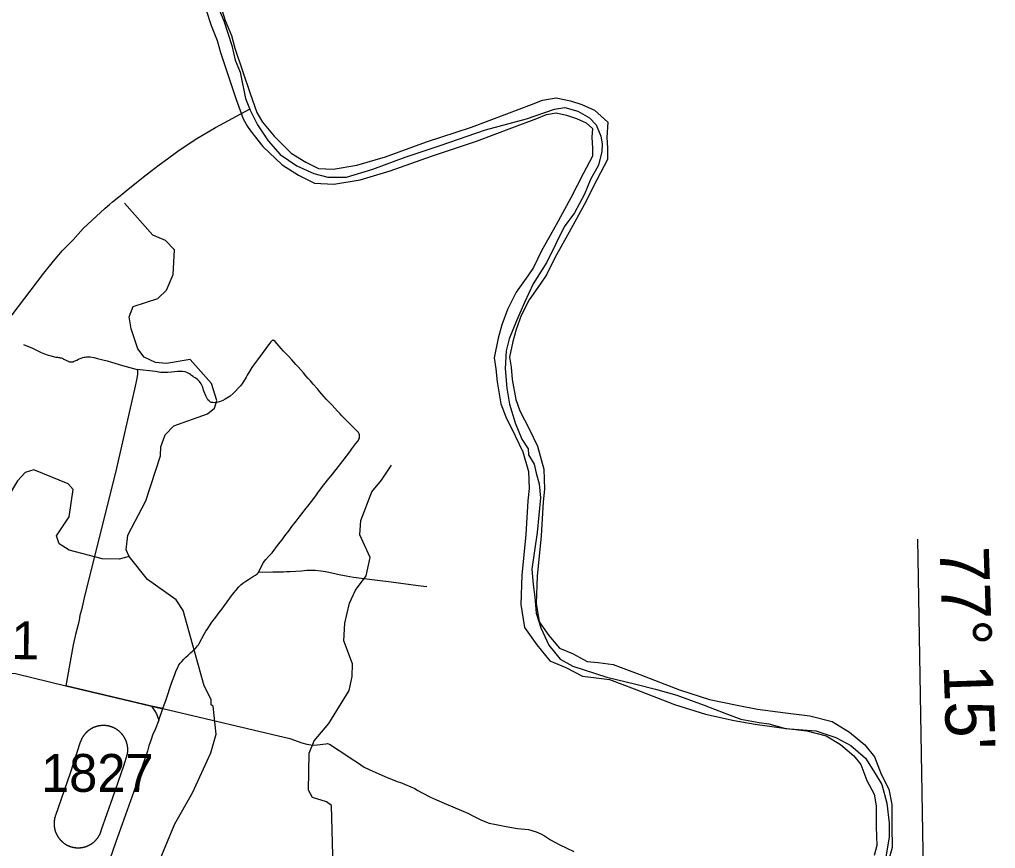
# Model space of a CAD drawing. Extents: x 2290615 to 2522933, y 819489 to 1012715.
# Drawn here: x 2505124 to 2518019, y 871591 to 882541 of the extents above; entities that cross this region are included whole.
import ezdxf

# ---------------------------------------------------------------- set-up
doc = ezdxf.new("R2010")
doc.units = 0
for name, color, linetype in [('Exist Boundary Political CountyLine', 7, 'Continuous'), ('Exist Hydrographic Misc Water Feature', 7, 'Continuous'), ('Exist Hydrographic River Shore', 7, 'Continuous'), ('Exist Railroad Mainline', 7, 'Continuous'), ('Exist Road Non-System Type 51', 7, 'Continuous'), ('Exist Road Secondary Mileage Hundredths English Label', 7, 'Continuous'), ('Exist Road Secondary Type 51 Attributed', 7, 'Continuous'), ('Exist Road Secondary Type 51 Number Label', 7, 'Continuous'), ('Map Preparation Longitude Latitude Label', 7, 'Continuous'), ('Map Preparation Longitude Latitude Lines', 7, 'Continuous')]:
    doc.layers.add(name, color=color, linetype=linetype)

msp = doc.modelspace()

# ---------------------------------------------------------------- linework, layer by layer
at = {"layer": 'Exist Boundary Political CountyLine'}
msp.add_lwpolyline([(2507724, 882767), (2507823, 882525), (2507928, 882197), (2507972, 882005), (2508040, 881844), (2508108, 881497), (2508170, 881343), (2508269, 881151), (2508411, 880940), (2508566, 880760), (2508788, 880606), (2509011, 880507), (2509197, 880457), (2509444, 880457), (2509791, 880562), (2510218, 880723), (2510682, 880878), (2511282, 881082), (2511821, 881231), (2512192, 881355), (2512328, 881380), (2512501, 881330), (2512656, 881243), (2512743, 881151), (2512804, 881002), (2512823, 880897), (2512817, 880798), (2512774, 880618), (2512668, 880426), (2512588, 880234), (2512458, 879986), (2512322, 879801), (2512093, 879336), (2511913, 879051), (2511796, 878804), (2511691, 878562), (2511592, 878321), (2511554, 878166), (2511542, 877931), (2511561, 877671), (2511598, 877460), (2511672, 877212), (2511759, 876996), (2511845, 876872), (2511851, 876791), (2511926, 876668), (2511951, 876550), (2511988, 876407), (2512006, 876222), (2511963, 875763), (2511895, 875281), (2511913, 875076), (2511932, 874909), (2511951, 874698), (2512012, 874507), (2512118, 874277), (2512266, 874092), (2512433, 873999), (2512885, 873856), (2513269, 873763), (2513528, 873695), (2513807, 873615), (2514172, 873485), (2514444, 873380), (2514655, 873299), (2514896, 873256), (2515026, 873237), (2515243, 873175), (2515645, 873144), (2515911, 873058), (2516109, 872952), (2516301, 872785), (2516431, 872581), (2516517, 872438), (2516585, 872191), (2516616, 871924), (2516616, 871739), (2516567, 871454)], dxfattribs=at)
at = {"layer": 'Exist Hydrographic Misc Water Feature'}
for points in [[(2506574, 875447), (2506531, 875538), (2506553, 875729), (2506795, 876185), (2506985, 876777), (2506991, 876896), (2507047, 877056), (2507162, 877172), (2507609, 877331), (2507699, 877407), (2507731, 877507), (2507660, 877731), (2507380, 878051), (2507064, 877995), (2506922, 878009), (2506771, 878082), (2506686, 878190), (2506598, 878456), (2506571, 878612), (2506626, 878749), (2506950, 878854), (2507064, 878964), (2507152, 879174), (2507172, 879497), (2507053, 879620), (2506885, 879692), (2506511, 880113)], [(2509275, 871010), (2509247, 872158), (2509179, 872208), (2508995, 872263), (2508943, 872363), (2508952, 872852), (2509016, 873012), (2509212, 873240), (2509479, 873678), (2509518, 873864), (2509523, 874031), (2509410, 874335), (2509423, 874569), (2509485, 874831), (2509565, 875005), (2509704, 875191), (2509758, 875433), (2509619, 875733), (2509633, 875924), (2509777, 876300), (2509907, 876454), (2510037, 876656)], [(2506574, 875447), (2506441, 875412), (2506216, 875416), (2505781, 875533), (2505646, 875613), (2505611, 875723), (2505782, 875973), (2505834, 876333), (2505766, 876409), (2505313, 876591), (2505197, 876557), (2505099, 876448), (2504831, 876010), (2504859, 875844), (2504854, 875676), (2504805, 875592), (2504672, 875547), (2504440, 875511), (2504241, 875441)], [(2506934, 870462), (2506896, 870703), (2506937, 871253), (2506984, 871452), (2507176, 871916), (2507411, 872326), (2507652, 872855), (2507722, 873101), (2507683, 873473), (2507658, 873489), (2507656, 873558), (2507562, 873738), (2507286, 874734), (2507192, 874875), (2506813, 875142), (2506574, 875447)]]:
    msp.add_lwpolyline(points, dxfattribs=at)
at = {"layer": 'Exist Hydrographic River Shore'}
for points in [[(2507779, 882726), (2507842, 882528), (2507924, 882328), (2507969, 882161), (2508171, 881563), (2508259, 881312), (2508307, 881229), (2508334, 881185), (2508487, 880999), (2508715, 880777), (2508907, 880655), (2509073, 880575), (2509267, 880564), (2509582, 880617), (2509959, 880729), (2510502, 880924), (2511098, 881121), (2511561, 881294), (2511887, 881417), (2512036, 881475), (2512216, 881507), (2512403, 881468), (2512554, 881417), (2512723, 881342), (2512897, 881184), (2512884, 880984), (2512891, 880845), (2512891, 880690), (2512753, 880422), (2512584, 880091), (2512386, 879731), (2512198, 879392), (2512085, 879167), (2512004, 879045), (2511858, 878836), (2511753, 878633), (2511687, 878447), (2511640, 878287), (2511600, 878083)], [(2507591, 882665), (2507656, 882461), (2507737, 882264), (2507780, 882104), (2507984, 881499), (2508079, 881230), (2508137, 881128), (2508174, 881069), (2508341, 880865), (2508593, 880621), (2508811, 880483), (2509022, 880381), (2509277, 880366), (2509627, 880424), (2510020, 880541), (2510567, 880738), (2511164, 880934), (2511630, 881109), (2511958, 881233), (2512089, 881284), (2512213, 881306), (2512351, 881277), (2512482, 881233), (2512613, 881175), (2512694, 881102), (2512686, 880985), (2512694, 880840), (2512694, 880738), (2512577, 880512), (2512409, 880184), (2512213, 879827), (2512023, 879484), (2511914, 879266), (2511841, 879156), (2511688, 878938), (2511572, 878712), (2511499, 878508), (2511448, 878333), (2511397, 878071)], [(2511397, 878071), (2511419, 877925), (2511433, 877757), (2511484, 877466), (2511550, 877291), (2511674, 877043), (2511776, 876832), (2511849, 876570), (2511856, 876344), (2511841, 876183), (2511812, 875739), (2511761, 875200), (2511747, 874814), (2511798, 874508), (2511958, 874282), (2512133, 874070), (2512344, 873983), (2512562, 873866), (2512745, 873844), (2512919, 873823), (2513247, 873699), (2513779, 873495), (2514187, 873364), (2514566, 873283), (2514842, 873232), (2515221, 873181), (2515527, 873145), (2515782, 873079), (2515972, 872963), (2516146, 872817), (2516241, 872700), (2516321, 872489), (2516416, 872307), (2516445, 872154), (2516445, 871877), (2516452, 871629), (2516416, 871498)], [(2511600, 878083), (2511621, 877949), (2511635, 877784), (2511681, 877520), (2511736, 877372), (2511856, 877133), (2511967, 876904), (2512051, 876601), (2512059, 876338), (2512044, 876168), (2512015, 875723), (2511964, 875186), (2511950, 874827), (2511990, 874587), (2512119, 874405), (2512257, 874239), (2512431, 874167), (2512624, 874063), (2512769, 874046), (2512969, 874021), (2513319, 873889), (2513846, 873686), (2514239, 873560), (2514605, 873483), (2514874, 873433), (2515247, 873383), (2515565, 873345), (2515862, 873268), (2516090, 873128), (2516292, 872960), (2516419, 872803), (2516507, 872572), (2516610, 872374), (2516648, 872173), (2516648, 871880), (2516656, 871605), (2516608, 871430)]]:
    msp.add_lwpolyline(points, dxfattribs=at)
at = {"layer": 'Exist Railroad Mainline'}
msp.add_lwpolyline([(2504941, 878530), (2505194, 878862), (2505446, 879189), (2505573, 879351), (2505692, 879488), (2505832, 879632), (2505965, 879782), (2506255, 880051), (2506312, 880096), (2506351, 880132), (2506437, 880198), (2506482, 880235), (2506535, 880279), (2506669, 880389), (2506758, 880458), (2506855, 880532), (2506969, 880620), (2507078, 880701), (2507217, 880801), (2507445, 880954), (2507712, 881116), (2508161, 881358)], dxfattribs=at)
at = {"layer": 'Exist Road Non-System Type 51'}
for p, q in [((2506867, 873470), (2505735, 873741)), ((2507018, 873438), (2506867, 873470)), ((2506963, 873288), (2507018, 873438))]:
    msp.add_line(p, q, dxfattribs=at)
for points in [[(2505175, 878250), (2505294, 878199), (2505409, 878144), (2505431, 878135), (2505456, 878125), (2505504, 878108), (2505526, 878101), (2505540, 878097), (2505587, 878084), (2505603, 878083), (2505627, 878079), (2505639, 878078), (2505651, 878076), (2505663, 878074), (2505675, 878072), (2505687, 878067), (2505697, 878061), (2505707, 878055), (2505717, 878050), (2505730, 878044), (2505734, 878042), (2505766, 878027), (2505784, 878021), (2505792, 878019), (2505800, 878018), (2505812, 878017), (2505826, 878018), (2505832, 878020), (2505838, 878022), (2505842, 878024), (2505848, 878027), (2505882, 878043), (2505901, 878054), (2505927, 878063), (2505940, 878068), (2505960, 878075), (2505978, 878080), (2505992, 878083), (2506008, 878086), (2506031, 878087), (2506056, 878087), (2506107, 878078), (2506153, 878063), (2506223, 878047), (2506284, 878032), (2506338, 878013), (2506383, 878001), (2506484, 877970), (2506678, 877916)], [(2508283, 875238), (2508344, 875365), (2508379, 875408), (2508420, 875453), (2508461, 875498), (2508548, 875612), (2508593, 875669), (2508629, 875720), (2508688, 875793), (2508724, 875844), (2508779, 875913), (2508804, 875948), (2508866, 876027), (2508895, 876064), (2508950, 876136), (2508982, 876176), (2509037, 876250), (2509066, 876288), (2509112, 876353), (2509145, 876396), (2509209, 876476), (2509242, 876515), (2509310, 876598), (2509400, 876716), (2509444, 876771), (2509487, 876830), (2509516, 876869), (2509568, 876940), (2509598, 876977), (2509609, 876997), (2509615, 877013), (2509617, 877021), (2509618, 877029), (2509618, 877031), (2509618, 877043), (2509616, 877057), (2509613, 877069), (2509609, 877079), (2509603, 877087), (2509502, 877189), (2509384, 877306), (2509361, 877333), (2509326, 877368), (2509289, 877406), (2509254, 877445), (2509180, 877521), (2509150, 877556), (2509092, 877625), (2509059, 877662), (2509002, 877725), (2508967, 877766), (2508940, 877797), (2508907, 877834), (2508876, 877872), (2508804, 877952), (2508776, 877983), (2508749, 878014), (2508720, 878046), (2508677, 878093), (2508613, 878159), (2508582, 878196), (2508527, 878255), (2508500, 878287), (2508486, 878300), (2508483, 878302), (2508480, 878303), (2508475, 878304), (2508473, 878304), (2508470, 878304), (2508466, 878303), (2508462, 878301), (2508458, 878297), (2508458, 878297), (2508442, 878279), (2508270, 878045), (2508202, 877957), (2508194, 877945), (2508167, 877902), (2508131, 877842), (2508117, 877817), (2508104, 877793), (2508069, 877738), (2508044, 877703), (2507948, 877599), (2507907, 877566), (2507842, 877527), (2507809, 877508), (2507767, 877493), (2507747, 877488), (2507731, 877484), (2507731, 877484), (2507717, 877482), (2507697, 877479), (2507677, 877481), (2507677, 877481), (2507657, 877484), (2507649, 877488), (2507639, 877494), (2507631, 877502), (2507614, 877519)], [(2506678, 877916), (2506681, 877904), (2506683, 877881), (2506684, 877855), (2506674, 877799), (2506641, 877659), (2506393, 876556), (2505987, 874942), (2505943, 874745), (2505923, 874667), (2505910, 874607), (2505899, 874550), (2505881, 874485), (2505862, 874419), (2505831, 874282), (2505735, 873741)], [(2507614, 877519), (2507604, 877537), (2507585, 877568), (2507564, 877624), (2507557, 877646), (2507557, 877646), (2507544, 877685), (2507528, 877721), (2507523, 877729), (2507503, 877758), (2507474, 877784), (2507456, 877797), (2507444, 877807), (2507429, 877817), (2507419, 877824), (2507397, 877840), (2507381, 877852), (2507368, 877861), (2507334, 877880), (2507312, 877889), (2507277, 877893), (2507261, 877893), (2507249, 877892), (2507233, 877892), (2507213, 877890), (2507172, 877887), (2507132, 877884), (2507084, 877880), (2507034, 877877), (2507010, 877877), (2506992, 877880), (2506968, 877884), (2506966, 877884), (2506919, 877891), (2506678, 877916)], [(2507018, 873438), (2507060, 873558), (2507134, 873776), (2507174, 873889), (2507194, 873944), (2507214, 873983), (2507229, 874015), (2507248, 874038), (2507269, 874061), (2507294, 874092), (2507322, 874117), (2507351, 874143), (2507364, 874156), (2507383, 874174), (2507409, 874199), (2507449, 874234), (2507464, 874250), (2507477, 874266), (2507490, 874282), (2507499, 874297), (2507563, 874421), (2507587, 874462), (2507605, 874485), (2507632, 874533), (2507667, 874580), (2507716, 874648), (2507763, 874707), (2507801, 874758), (2507832, 874802), (2507867, 874848), (2507926, 874930), (2507938, 874945), (2507956, 874969), (2507987, 875005), (2508017, 875042), (2508049, 875072), (2508073, 875097), (2508114, 875124), (2508150, 875144), (2508204, 875178), (2508241, 875203), (2508263, 875218), (2508283, 875238)], [(2510508, 875046), (2510391, 875062), (2510036, 875107), (2509853, 875129), (2509643, 875158), (2509536, 875171), (2509442, 875190), (2509327, 875210), (2509233, 875231), (2509169, 875245), (2509107, 875256), (2509030, 875265), (2508990, 875265), (2508920, 875261), (2508851, 875254), (2508775, 875249), (2508699, 875244), (2508652, 875244), (2508612, 875241), (2508472, 875243), (2508283, 875238)], [(2506867, 873470), (2506912, 873405), (2506932, 873368), (2506963, 873288)], [(2507018, 873438), (2508694, 873042), (2508855, 872988), (2508919, 872967), (2508973, 872959), (2509010, 872956), (2509058, 872961), (2509170, 872975), (2509193, 872977), (2509229, 872963), (2509300, 872915), (2509394, 872853), (2509494, 872790), (2509554, 872751), (2509602, 872719), (2509635, 872694), (2509679, 872667), (2509743, 872634), (2509953, 872541), (2510115, 872478), (2510171, 872459), (2510210, 872442), (2510294, 872406), (2510337, 872387), (2510388, 872358), (2510446, 872326), (2510555, 872268), (2510634, 872233), (2510767, 872177), (2510850, 872139), (2510962, 872093), (2511049, 872056), (2511122, 872017), (2511226, 871967), (2511330, 871927), (2511423, 871908), (2511552, 871881), (2511704, 871856), (2511847, 871842), (2511951, 871813), (2512013, 871786), (2512059, 871759), (2512140, 871705), (2512255, 871642), (2512354, 871596), (2512448, 871551)], [(2506160, 873207), (2506156, 873206), (2506153, 873206), (2506150, 873205), (2506147, 873204), (2506144, 873203), (2506141, 873202), (2506138, 873201), (2506135, 873200), (2506132, 873199), (2506129, 873198), (2506126, 873197), (2506123, 873196), (2506120, 873195), (2506117, 873194), (2506114, 873193), (2506111, 873192), (2506108, 873191), (2506105, 873189), (2506102, 873188), (2506099, 873187), (2506096, 873185), (2506093, 873184), (2506090, 873183), (2506088, 873181), (2506085, 873180), (2506082, 873178), (2506079, 873177), (2506076, 873175), (2506074, 873174), (2506071, 873172), (2506068, 873170), (2506065, 873169), (2506063, 873167), (2506060, 873165), (2506057, 873164), (2506054, 873162), (2506052, 873160), (2506049, 873158), (2506047, 873157), (2506044, 873155), (2506041, 873153), (2506039, 873151), (2506036, 873149), (2506034, 873147), (2506031, 873145), (2506029, 873143), (2506026, 873141), (2506024, 873139), (2506021, 873137), (2506019, 873135), (2506017, 873133), (2506014, 873131), (2506012, 873128), (2506010, 873126), (2506007, 873124), (2506005, 873122), (2506003, 873119), (2506001, 873117), (2505998, 873115), (2505996, 873113), (2505994, 873110), (2505992, 873108), (2505990, 873105), (2505988, 873103), (2505986, 873101), (2505984, 873098), (2505982, 873096), (2505980, 873093), (2505978, 873091), (2505976, 873088), (2505974, 873086), (2505972, 873083), (2505970, 873080), (2505968, 873078), (2505966, 873075), (2505964, 873073), (2505963, 873070), (2505961, 873067), (2505959, 873064), (2505958, 873062), (2505956, 873059), (2505954, 873056), (2505953, 873054), (2505951, 873051), (2505950, 873048), (2505948, 873045), (2505947, 873042), (2505945, 873039), (2505944, 873037), (2505942, 873034), (2505941, 873031), (2505940, 873028), (2505938, 873025), (2505937, 873022), (2505936, 873019), (2505934, 873016), (2505933, 873013), (2505932, 873010), (2505931, 873007)], [(2506453, 873128), (2506450, 873131), (2506448, 873133), (2506446, 873135), (2506443, 873137), (2506441, 873139), (2506438, 873141), (2506436, 873143), (2506433, 873145), (2506431, 873147), (2506428, 873149), (2506426, 873151), (2506423, 873153), (2506421, 873155), (2506418, 873157), (2506415, 873158), (2506413, 873160), (2506410, 873162), (2506408, 873164), (2506405, 873165), (2506402, 873167), (2506399, 873169), (2506397, 873170), (2506394, 873172), (2506391, 873174), (2506388, 873175), (2506386, 873177), (2506383, 873178), (2506380, 873180), (2506377, 873181), (2506374, 873183), (2506371, 873184), (2506368, 873185), (2506366, 873187), (2506363, 873188), (2506360, 873189), (2506357, 873191), (2506354, 873192), (2506351, 873193), (2506348, 873194), (2506345, 873195), (2506342, 873196), (2506339, 873197), (2506336, 873198), (2506333, 873199), (2506330, 873200), (2506327, 873201), (2506324, 873202), (2506321, 873203), (2506318, 873204), (2506314, 873205), (2506311, 873206), (2506308, 873206), (2506305, 873207), (2506302, 873208), (2506299, 873209), (2506296, 873209), (2506293, 873210), (2506290, 873210), (2506286, 873211), (2506283, 873211), (2506280, 873212), (2506277, 873212), (2506274, 873213), (2506271, 873213), (2506267, 873214), (2506264, 873214), (2506261, 873214), (2506258, 873215), (2506255, 873215), (2506251, 873215), (2506248, 873215), (2506245, 873215), (2506242, 873215), (2506239, 873215), (2506236, 873216), (2506232, 873216), (2506229, 873216), (2506226, 873215), (2506223, 873215), (2506220, 873215), (2506216, 873215), (2506213, 873215), (2506210, 873215), (2506207, 873215), (2506204, 873214), (2506200, 873214), (2506197, 873214), (2506194, 873213), (2506191, 873213), (2506188, 873212), (2506185, 873212), (2506181, 873211), (2506178, 873211), (2506175, 873210), (2506172, 873210), (2506169, 873209), (2506166, 873209), (2506163, 873208), (2506160, 873207)], [(2506963, 873288), (2506915, 873162), (2506883, 873087), (2506864, 873029), (2506833, 872949), (2506813, 872875), (2506789, 872800), (2506741, 872660), (2506690, 872505), (2506634, 872344), (2506479, 871911), (2506397, 871680), (2506314, 871436)], [(2506550, 872841), (2506551, 872844), (2506551, 872847), (2506552, 872850), (2506552, 872853), (2506552, 872857), (2506553, 872860), (2506553, 872863), (2506553, 872866), (2506554, 872869), (2506554, 872873), (2506554, 872876), (2506554, 872879), (2506554, 872882), (2506554, 872885), (2506555, 872888), (2506555, 872892), (2506555, 872895), (2506555, 872898), (2506554, 872901), (2506554, 872904), (2506554, 872908), (2506554, 872911), (2506554, 872914), (2506554, 872917), (2506553, 872920), (2506553, 872924), (2506553, 872927), (2506552, 872930), (2506552, 872933), (2506552, 872936), (2506551, 872939), (2506551, 872943), (2506550, 872946), (2506550, 872949), (2506549, 872952), (2506549, 872955), (2506548, 872958), (2506547, 872961), (2506547, 872965), (2506546, 872968), (2506545, 872971), (2506544, 872974), (2506544, 872977), (2506543, 872980), (2506542, 872983), (2506541, 872986), (2506540, 872989), (2506539, 872992), (2506538, 872995), (2506537, 872998), (2506536, 873001), (2506535, 873004), (2506534, 873007), (2506533, 873010), (2506531, 873013), (2506530, 873016), (2506529, 873019), (2506528, 873022), (2506526, 873025), (2506525, 873028), (2506524, 873031), (2506522, 873034), (2506521, 873037), (2506520, 873039), (2506518, 873042), (2506517, 873045), (2506515, 873048), (2506513, 873051), (2506512, 873053), (2506510, 873056), (2506509, 873059), (2506507, 873062), (2506505, 873064), (2506504, 873067), (2506502, 873070), (2506500, 873072), (2506498, 873075), (2506497, 873078), (2506495, 873080), (2506493, 873083), (2506491, 873086), (2506489, 873088), (2506487, 873091), (2506485, 873093), (2506483, 873096), (2506481, 873098), (2506479, 873101), (2506477, 873103), (2506475, 873105), (2506473, 873108), (2506471, 873110), (2506468, 873113), (2506466, 873115), (2506464, 873117), (2506462, 873119), (2506460, 873122), (2506457, 873124), (2506455, 873126), (2506453, 873128)], [(2505927, 872995), (2505794, 872585), (2505599, 872025)], [(2505931, 873007), (2505930, 873004), (2505929, 873001), (2505928, 872998), (2505927, 872995)], [(2506208, 871843), (2506355, 872266), (2506502, 872684), (2506550, 872841)], [(2505599, 872025), (2505597, 872022), (2505596, 872019), (2505595, 872016), (2505594, 872012), (2505593, 872009), (2505593, 872006), (2505592, 872003), (2505591, 872000), (2505590, 871997), (2505589, 871994), (2505588, 871990), (2505588, 871987), (2505587, 871984), (2505586, 871981), (2505586, 871978), (2505585, 871974), (2505585, 871971), (2505584, 871968), (2505584, 871965), (2505583, 871961), (2505583, 871958), (2505582, 871955), (2505582, 871952), (2505582, 871948), (2505581, 871945), (2505581, 871942), (2505581, 871939), (2505581, 871935), (2505581, 871932), (2505580, 871929), (2505580, 871926), (2505580, 871922), (2505580, 871919), (2505580, 871916), (2505580, 871913), (2505580, 871909), (2505581, 871906), (2505581, 871903), (2505581, 871899), (2505581, 871896), (2505581, 871893), (2505582, 871890), (2505582, 871886), (2505582, 871883), (2505583, 871880), (2505583, 871877), (2505584, 871873), (2505584, 871870), (2505585, 871867), (2505585, 871864), (2505586, 871861), (2505586, 871857), (2505587, 871854), (2505588, 871851), (2505588, 871848), (2505589, 871845), (2505590, 871841), (2505591, 871838), (2505591, 871835), (2505592, 871832), (2505593, 871829), (2505594, 871826), (2505595, 871822), (2505596, 871819), (2505597, 871816), (2505598, 871813), (2505599, 871810), (2505600, 871807), (2505602, 871804), (2505603, 871801), (2505604, 871798), (2505605, 871795), (2505607, 871792), (2505608, 871789), (2505609, 871786), (2505611, 871783), (2505612, 871780), (2505613, 871777), (2505615, 871774), (2505616, 871771), (2505618, 871768), (2505620, 871765), (2505621, 871763), (2505623, 871760), (2505624, 871757), (2505626, 871754), (2505628, 871751), (2505629, 871749), (2505631, 871746), (2505633, 871743), (2505635, 871740), (2505637, 871738), (2505639, 871735), (2505640, 871732), (2505642, 871730), (2505644, 871727), (2505646, 871724), (2505648, 871722), (2505650, 871719)], [(2505937, 871602), (2505941, 871603), (2505944, 871603), (2505947, 871604), (2505950, 871604), (2505954, 871605), (2505957, 871605), (2505960, 871606), (2505963, 871607), (2505966, 871607), (2505970, 871608), (2505973, 871609), (2505976, 871609), (2505979, 871610), (2505982, 871611), (2505985, 871612), (2505989, 871613), (2505992, 871614), (2505995, 871615), (2505998, 871616), (2506001, 871617), (2506004, 871618), (2506007, 871619), (2506010, 871620), (2506013, 871621), (2506016, 871622), (2506019, 871624), (2506022, 871625), (2506025, 871626), (2506028, 871628), (2506031, 871629), (2506034, 871630), (2506037, 871632), (2506040, 871633), (2506043, 871635), (2506046, 871636), (2506049, 871638), (2506052, 871639), (2506055, 871641), (2506058, 871642), (2506060, 871644), (2506063, 871646), (2506066, 871647), (2506069, 871649), (2506071, 871651), (2506074, 871653), (2506077, 871654), (2506080, 871656), (2506082, 871658), (2506085, 871660), (2506088, 871662), (2506090, 871664), (2506093, 871666), (2506095, 871668), (2506098, 871670), (2506101, 871672), (2506103, 871674), (2506106, 871676), (2506108, 871678), (2506110, 871680), (2506113, 871683), (2506115, 871685), (2506118, 871687), (2506120, 871689), (2506122, 871692), (2506125, 871694), (2506127, 871696), (2506129, 871699), (2506132, 871701), (2506134, 871703), (2506136, 871706), (2506138, 871708), (2506140, 871711), (2506142, 871713), (2506144, 871716), (2506147, 871718), (2506149, 871721), (2506151, 871723), (2506153, 871726), (2506155, 871729), (2506157, 871731), (2506158, 871734), (2506160, 871737), (2506162, 871739), (2506164, 871742), (2506166, 871745), (2506168, 871747), (2506169, 871750), (2506171, 871753), (2506173, 871756), (2506174, 871759), (2506176, 871761), (2506178, 871764), (2506179, 871767), (2506181, 871770), (2506182, 871773), (2506184, 871776), (2506185, 871779), (2506187, 871782), (2506188, 871785)], [(2506188, 871785), (2506189, 871788), (2506191, 871791), (2506192, 871794), (2506193, 871797), (2506194, 871800), (2506196, 871803), (2506197, 871806), (2506198, 871809), (2506199, 871812), (2506200, 871815), (2506201, 871818), (2506202, 871821), (2506203, 871824), (2506204, 871827), (2506205, 871831), (2506206, 871834), (2506207, 871837), (2506208, 871840), (2506208, 871843)], [(2505650, 871719), (2505652, 871717), (2505654, 871714), (2505657, 871712), (2505659, 871709), (2505661, 871707), (2505663, 871704), (2505665, 871702), (2505668, 871700), (2505670, 871697), (2505672, 871695), (2505674, 871693), (2505677, 871690), (2505679, 871688), (2505681, 871686), (2505684, 871684), (2505686, 871681), (2505689, 871679), (2505691, 871677), (2505694, 871675), (2505696, 871673), (2505699, 871671), (2505701, 871669), (2505704, 871667), (2505706, 871665), (2505709, 871663), (2505712, 871661), (2505714, 871659), (2505717, 871657), (2505720, 871655), (2505722, 871653), (2505725, 871652), (2505728, 871650), (2505731, 871648), (2505733, 871646), (2505736, 871645), (2505739, 871643), (2505742, 871641), (2505745, 871640), (2505748, 871638), (2505751, 871637), (2505753, 871635), (2505756, 871634), (2505759, 871632), (2505762, 871631), (2505765, 871629), (2505768, 871628), (2505771, 871627), (2505774, 871625), (2505777, 871624), (2505780, 871623), (2505783, 871622), (2505786, 871621), (2505789, 871619), (2505792, 871618), (2505795, 871617), (2505799, 871616), (2505802, 871615), (2505805, 871614), (2505808, 871613), (2505811, 871612), (2505814, 871611), (2505817, 871611), (2505821, 871610), (2505824, 871609), (2505827, 871608), (2505830, 871608), (2505833, 871607), (2505836, 871606), (2505840, 871606), (2505843, 871605), (2505846, 871604), (2505849, 871604), (2505853, 871603), (2505856, 871603), (2505859, 871603), (2505862, 871602), (2505866, 871602), (2505869, 871601), (2505872, 871601), (2505875, 871601), (2505879, 871601), (2505882, 871600), (2505885, 871600), (2505888, 871600), (2505892, 871600), (2505895, 871600), (2505898, 871600), (2505901, 871600), (2505905, 871600), (2505908, 871600), (2505911, 871600), (2505915, 871600), (2505918, 871601), (2505921, 871601), (2505924, 871601), (2505928, 871601), (2505931, 871602), (2505934, 871602), (2505937, 871602)]]:
    msp.add_lwpolyline(points, dxfattribs=at)
at = {"layer": 'Exist Road Secondary Type 51 Attributed'}
msp.add_lwpolyline([(2502213, 875103), (2502430, 874899), (2503198, 874152), (2503258, 874088), (2503286, 874049), (2503315, 874006), (2503342, 873977), (2503374, 873929), (2505072, 873904), (2505735, 873741), (2506240, 873620), (2507016, 873437)], dxfattribs=at)
at = {"layer": 'Map Preparation Longitude Latitude Lines'}
msp.add_line((2517371, 854162), (2516992, 875677), dxfattribs=at)

# ---------------------------------------------------------------- texts
at = {"layer": 'Exist Road Secondary Mileage Hundredths English Label'}
msp.add_text('1.01', height=500, rotation=359.1651, dxfattribs=at).set_placement((2504083, 874107))
at = {"layer": 'Exist Road Secondary Type 51 Number Label'}
msp.add_text('1827', height=500, rotation=360, dxfattribs=at).set_placement((2505408, 872339))
at = {"layer": 'Map Preparation Longitude Latitude Label'}
msp.add_text("77° 15'", height=650, rotation=271.9276, dxfattribs=at).set_placement((2517281, 875569))

doc.saveas('drawing.dxf')
